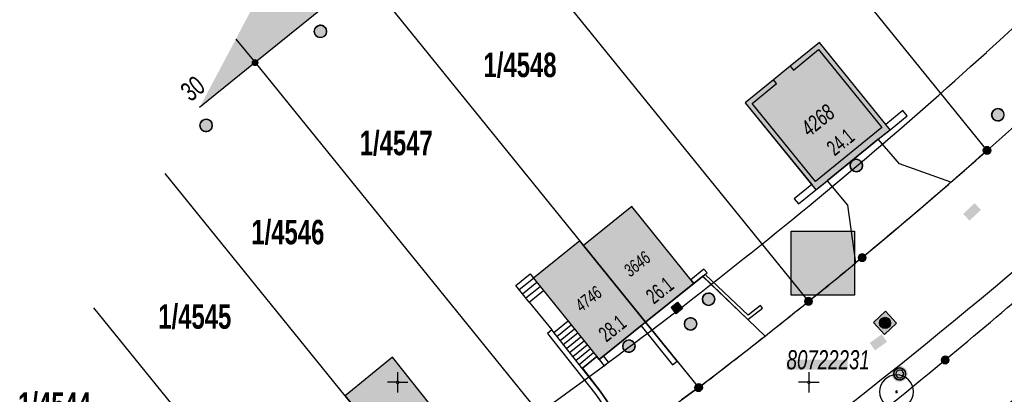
# Model space of a CAD drawing. Header units: metres. Extents: x 2695560 to 2696939, y 1260491 to 1262050.
# Tile 796 of 1005: x 2695853 to 2695913, y 1261524 to 1261547. Entities that reach past the tile are written whole.
import ezdxf

# ---------------------------------------------------------------- set-up
doc = ezdxf.new("R2010")
doc.units = ezdxf.units.M
doc.linetypes.add('AUSGEZOGEN', pattern=[0])
for name, color, linetype in [('XR$1$AV_Flächen (EO)', 7, 'AUSGEZOGEN'), ('XR$1$AV_Gebäudeflächen (BB)', 7, 'AUSGEZOGEN'), ('XR$1$AV_Gebäudeflächen ut.', 7, 'AUSGEZOGEN'), ('XR$1$AV_Grenzpunkte', 7, 'AUSGEZOGEN'), ('XR$1$AV_Grundstück-Nr.', 7, 'AUSGEZOGEN'), ('XR$1$AV_Haus-Nr.', 7, 'AUSGEZOGEN'), ('XR$1$AV_Koordinatennetzpunkte', 7, 'AUSGEZOGEN'), ('XR$1$AV_Lagefixpunkt-Nr.', 7, 'AUSGEZOGEN'), ('XR$1$AV_Lagefixpunkte', 7, 'AUSGEZOGEN'), ('XR$1$AV_Linien (BB)', 7, 'AUSGEZOGEN'), ('XR$1$AV_Linien (EO)', 7, 'AUSGEZOGEN'), ('XR$1$AV_Versicherung-Nr.', 7, 'AUSGEZOGEN'), ('XR$1$AW_LK_Schachtdeckel', 24, 'AUSGEZOGEN'), ('XR$1$GR_Baum', 94, 'AUSGEZOGEN'), ('XR$1$Liegenschaftsgrenzen', 7, 'AUSGEZOGEN'), ('XR$1$PFAV', 255, 'AUSGEZOGEN'), ('XR$1$PFAW', 255, 'AUSGEZOGEN'), ('XR$1$RP_Abstandslinie', 7, 'AUSGEZOGEN')]:
    doc.layers.add(name, color=color, linetype=linetype)
doc.styles.add('ARIAL', font='arial.ttf')

# ---------------------------------------------------------------- blocks, each defined once
blk = doc.blocks.new('COMPLEXOBJECT_87')
at = {"layer": 'XR$1$AV_Linien (BB)', "color": 7, "linetype": 'AUSGEZOGEN', "transparency": 33554687}
blk.add_arc((5693.664, 11790.736), 339.024, 305.67039, 311.61973, dxfattribs=at)
blk = doc.blocks.new('COMPLEXOBJECT_306')
at = {"layer": 'XR$1$AV_Linien (BB)', "color": 7, "linetype": 'AUSGEZOGEN', "transparency": 33554687}
blk.add_line((5899.367, 11519.243), (5900.343, 11519.995), dxfattribs=at)
for centre, radius, start, end in [((5644.139, 11844.071), 413.057, 314.19276, 314.58973), ((5580.125, 11909.243), 504.407, 312.23283, 314.24591), ((5713.348, 11762.531), 306.234, 309.53716, 312.22736), ((5714.674, 11759.955), 303.404, 307.7309, 309.65375)]:
    blk.add_arc(centre, radius, start, end, dxfattribs=at)
blk = doc.blocks.new('COMPLEXOBJECT_350')
at = {"layer": 'XR$1$AV_Linien (BB)', "color": 7, "linetype": 'AUSGEZOGEN', "transparency": 33554687}
blk.add_line((5934.183, 11561.288), (5933.297, 11560.386), dxfattribs=at)
for centre, radius, start, end in [((5579.033, 11909.501), 497.378, 314.31788, 315.41943), ((5590.958, 11900.855), 482.867, 313.16697, 314.02222), ((5577.423, 11911.707), 500.047, 312.27512, 313.44752), ((5709.517, 11770.29), 306.562, 311.04718, 311.78739), ((5727.466, 11745.68), 276.228, 310.98224, 311.59147)]:
    blk.add_arc(centre, radius, start, end, dxfattribs=at)
blk = doc.blocks.new('COMPLEXOBJECT_351')
at = {"layer": 'XR$1$AV_Linien (BB)', "color": 7, "linetype": 'AUSGEZOGEN', "transparency": 33554687}
blk.add_line((5903.24, 11532.58), (5902.843, 11532.256), dxfattribs=at)
blk.add_arc((5713.132, 11761.865), 297.846, 309.66327, 311.02191, dxfattribs=at)
blk = doc.blocks.new('COMPLEXOBJECT_352')
at = {"layer": 'XR$1$AV_Linien (BB)', "color": 7, "linetype": 'AUSGEZOGEN', "transparency": 33554687}
blk.add_line((5892.25, 11523.93), (5893.3, 11524.68), dxfattribs=at)
for centre, radius, start, end in [((5715.192, 11758.567), 293.982, 307.28964, 308.28522), ((5706.532, 11770.099), 308.367, 306.27116, 307.03218)]:
    blk.add_arc(centre, radius, start, end, dxfattribs=at)
blk = doc.blocks.new('COMPLEXOBJECT_353')
at = {"layer": 'XR$1$AV_Linien (BB)', "color": 7, "linetype": 'AUSGEZOGEN', "transparency": 33554687}
for centre, radius, start, end in [((5698.292, 11780.032), 321.301, 308.88248, 309.54141), ((5730.667, 11739.292), 269.265, 308.24178, 308.96142)]:
    blk.add_arc(centre, radius, start, end, dxfattribs=at)
blk = doc.blocks.new('COMPLEXOBJECT_1265')
at = {"layer": 'XR$1$Liegenschaftsgrenzen', "color": 7, "linetype": 'AUSGEZOGEN', "transparency": 33554687}
blk.add_line((5893.3, 11524.68), (5892.25, 11523.93), dxfattribs=at)
blk.add_arc((5714.519, 11759.356), 294.981, 305.64447, 307.05044, dxfattribs=at)
blk = doc.blocks.new('COMPLEXOBJECT_1266')
at = {"layer": 'XR$1$Liegenschaftsgrenzen', "color": 7, "linetype": 'AUSGEZOGEN', "transparency": 33554687}
for centre, radius, start, end in [((5577.423, 11911.707), 500.047, 312.27512, 313.44752), ((5709.517, 11770.29), 306.562, 311.04718, 311.78739)]:
    blk.add_arc(centre, radius, start, end, dxfattribs=at)
blk = doc.blocks.new('COMPLEXOBJECT_1282')
at = {"layer": 'XR$1$Liegenschaftsgrenzen', "color": 7, "linetype": 'AUSGEZOGEN', "transparency": 33554687}
for centre, radius, start, end in [((5713.348, 11762.531), 306.234, 309.53716, 312.22736), ((5714.674, 11759.955), 303.404, 307.7309, 309.65375)]:
    blk.add_arc(centre, radius, start, end, dxfattribs=at)
blk = doc.blocks.new('COMPLEXOBJECT_1316')
at = {"layer": 'XR$1$Liegenschaftsgrenzen', "color": 7, "linetype": 'AUSGEZOGEN', "transparency": 33554687}
for centre, radius, start, end in [((5712.697, 11762.414), 298.547, 309.66037, 311.57951), ((5722.479, 11750.786), 283.352, 308.78736, 309.63816)]:
    blk.add_arc(centre, radius, start, end, dxfattribs=at)
blk = doc.blocks.new('BWAV1')
at = {"layer": 'XR$1$PFAV', "transparency": 33554687}
blk.add_hatch(color=7, dxfattribs=at).paths.add_polyline_path([(0.67, 0), (0.656, 0.135), (0.616, 0.264), (0.55, 0.383), (0.462, 0.486), (0.354, 0.569), (0.233, 0.628), (0.101, 0.662), (-0.034, 0.669), (-0.168, 0.649), (-0.295, 0.602), (-0.41, 0.53), (-0.508, 0.436), (-0.586, 0.325), (-0.639, 0.201), (-0.667, 0.068), (-0.667, -0.068), (-0.639, -0.201), (-0.586, -0.325), (-0.508, -0.436), (-0.41, -0.53), (-0.295, -0.602), (-0.168, -0.649), (-0.034, -0.669), (0.101, -0.662), (0.233, -0.628), (0.354, -0.569), (0.462, -0.486), (0.55, -0.383), (0.616, -0.264), (0.656, -0.135)])
at = {"color": 7, "transparency": 33554687}
for radius, start, end in [(0.5, 91.19481, 268.80519), (0.326, 91.19481, 268.80519), (0.5, 268.80519, 91.19481), (0.326, 268.80519, 91.19481)]:
    blk.add_arc((0, 0), radius, start, end, dxfattribs=at)
at = {"layer": 'XR$1$PFAV', "transparency": 33554687}
blk.add_circle((0, 0), 0.5, dxfattribs=at)
blk = doc.blocks.new('BAV15')
at = {"layer": 'XR$1$PFAV', "transparency": 33554687}
blk.add_hatch(color=7, dxfattribs=at).paths.add_polyline_path([(0.5, 0), (0.49, 0.1), (0.46, 0.2), (0.41, 0.29), (0.34, 0.36), (0.26, 0.42), (0.17, 0.47), (0.08, 0.49), (-0.03, 0.5), (-0.13, 0.48), (-0.22, 0.45), (-0.31, 0.4), (-0.38, 0.33), (-0.44, 0.24), (-0.48, 0.15), (-0.5, 0.05), (-0.5, -0.05), (-0.48, -0.15), (-0.44, -0.24), (-0.38, -0.33), (-0.31, -0.4), (-0.22, -0.45), (-0.13, -0.48), (-0.03, -0.5), (0.08, -0.49), (0.17, -0.47), (0.26, -0.42), (0.34, -0.36), (0.41, -0.29), (0.46, -0.2), (0.49, -0.1)])
at = {"color": 7, "transparency": 33554687}
for start, end in [(90, 270), (270, 90)]:
    blk.add_arc((0, 0), 0.5, start, end, dxfattribs=at)
at = {"layer": 'XR$1$PFAV', "transparency": 33554687}
blk.add_circle((0, 0), 0.5, dxfattribs=at)
blk = doc.blocks.new('BAV2041')
at = {"color": 7, "transparency": 33554687}
for p, q in [((0, 0.5), (0, 0.05)), ((-0.05, 0), (-0.5, 0)), ((0.05, 0), (0.5, 0)), ((0, -0.05), (0, -0.5))]:
    blk.add_line(p, q, dxfattribs=at)
blk.add_circle((0, 0), 0.05, dxfattribs=at)
for start, end in [(90, 270), (270, 90)]:
    blk.add_arc((0, 0), 0.05, start, end, dxfattribs=at)
blk = doc.blocks.new('COMPLEXOBJECT_1455')
at = {"layer": 'XR$1$RP_Abstandslinie', "color": 7, "linetype": 'AUSGEZOGEN', "transparency": 33554687}
blk.add_arc((5713.675, 11761.715), 309.906, 308.24395, 312.28116, dxfattribs=at)
blk = doc.blocks.new('COMPLEXOBJECT_1456')
at = {"layer": 'XR$1$RP_Abstandslinie', "color": 7, "linetype": 'AUSGEZOGEN', "transparency": 33554687}
for centre, radius, start, end in [((5581.04, 11908.452), 490.71, 312.22048, 316.25485), ((5713.75, 11761.845), 292.959, 308.21544, 312.26703), ((5713.265, 11762.468), 293.748, 304.19153, 308.21457)]:
    blk.add_arc(centre, radius, start, end, dxfattribs=at)
blk = doc.blocks.new('WBGR1')
at = {"color": 94, "transparency": 33554687}
for radius, start, end in [(1, 90, 270), (1, 270, 90), (0.05, 90, 270), (0.05, 270, 90)]:
    blk.add_arc((0, 0), radius, start, end, dxfattribs=at)
blk = doc.blocks.new('BAW2082')
at = {"layer": 'XR$1$PFAW', "transparency": 33554687}
blk.add_hatch(color=7, dxfattribs=at).paths.add_polyline_path([(0.509, -0.003), (0.499, 0.098), (0.469, 0.194), (0.42, 0.283), (0.354, 0.359), (0.274, 0.421), (0.183, 0.466), (0.085, 0.491), (-0.016, 0.496), (-0.116, 0.481), (-0.211, 0.446), (-0.297, 0.392), (-0.37, 0.323), (-0.428, 0.24), (-0.468, 0.147), (-0.488, 0.047), (-0.488, -0.054), (-0.468, -0.153), (-0.428, -0.246), (-0.37, -0.329), (-0.297, -0.398), (-0.211, -0.452), (-0.116, -0.487), (-0.016, -0.502), (0.085, -0.497), (0.183, -0.472), (0.274, -0.427), (0.354, -0.366), (0.42, -0.289), (0.469, -0.2), (0.499, -0.104)])
at = {"transparency": 33554687}
for start, end in [(91.19481, 268.80519), (268.80519, 91.19481)]:
    blk.add_arc((0.01, 0), 0.5, start, end, dxfattribs=at)
at = {"layer": 'XR$1$PFAW', "transparency": 33554687}
blk.add_circle((0.009, -0.003), 0.5, dxfattribs=at)
blk = doc.blocks.new('BAW2087')
at = {"lineweight": 25, "true_color": 0x000000, "transparency": 33554687}
h = blk.add_hatch(color=18, dxfattribs=at)
h.paths.add_polyline_path([(-0.5, 0.5), (-0.5, -0.5), (0.5, -0.5), (0.5, 0.5)])
h.paths.add_polyline_path([(0.337, -0.069), (0.316, -0.136), (0.282, -0.196), (0.237, -0.249), (0.182, -0.292), (0.119, -0.322), (0.052, -0.34), (-0.017, -0.343), (-0.086, -0.333), (-0.151, -0.309), (-0.21, -0.272), (-0.261, -0.224), (-0.301, -0.167), (-0.328, -0.103), (-0.342, -0.035), (-0.342, 0.035), (-0.328, 0.103), (-0.301, 0.167), (-0.261, 0.224), (-0.21, 0.272), (-0.151, 0.309), (-0.086, 0.333), (-0.017, 0.343), (0.052, 0.34), (0.119, 0.322), (0.182, 0.292), (0.237, 0.249), (0.282, 0.196), (0.316, 0.136), (0.337, 0.069), (0.344, 0)], flags=16)
at = {"layer": 'XR$1$PFAW', "lineweight": 25, "transparency": 33554687}
blk.add_hatch(color=7, dxfattribs=at).paths.add_polyline_path([(0.344, 0), (0.337, 0.069), (0.316, 0.136), (0.282, 0.196), (0.237, 0.249), (0.182, 0.292), (0.119, 0.322), (0.052, 0.34), (-0.017, 0.343), (-0.086, 0.333), (-0.151, 0.309), (-0.21, 0.272), (-0.261, 0.224), (-0.301, 0.167), (-0.328, 0.103), (-0.342, 0.035), (-0.342, -0.035), (-0.328, -0.103), (-0.301, -0.167), (-0.261, -0.224), (-0.21, -0.272), (-0.151, -0.309), (-0.086, -0.333), (-0.017, -0.343), (0.052, -0.34), (0.119, -0.322), (0.182, -0.292), (0.237, -0.249), (0.282, -0.196), (0.316, -0.136), (0.337, -0.069)])
at = {"lineweight": 25, "transparency": 33554687}
for p, q in [((-0.5, 0.5, 0.993), (0.5, 0.5, 0.993)), ((-0.5, -0.5, 0.993), (-0.5, 0.5, 0.993)), ((0.5, 0.5, 0.993), (0.5, -0.5, 0.993)), ((0.5, -0.5, 0.993), (-0.5, -0.5, 0.993))]:
    blk.add_line(p, q, dxfattribs=at)
blk.add_circle((0, 0), 0.344, dxfattribs=at)
at = {"layer": 'XR$1$PFAW', "lineweight": 25, "transparency": 33554687}
blk.add_line((-0.5, 0.5), (0.5, 0.5), dxfattribs=at)
at = {"layer": 'XR$1$PFAW', "color": 31, "lineweight": 25, "transparency": 33554687}
for p, q in [((-0.5, -0.5), (-0.5, 0.5)), ((0.5, 0.5), (0.5, -0.5)), ((0.5, -0.5), (-0.5, -0.5))]:
    blk.add_line(p, q, dxfattribs=at)
at = {"layer": 'XR$1$PFAW', "lineweight": 25, "transparency": 33554687}
blk.add_circle((0, 0), 0.344, dxfattribs=at)
blk = doc.blocks.new('BAW2089')
at = {"layer": 'XR$1$PFAW', "transparency": 33554687}
blk.add_hatch(color=7, dxfattribs=at).paths.add_polyline_path([(-0.5, 0.5), (-0.5, -0.5), (0.5, -0.5), (0.5, 0.5)])
at = {"transparency": 33554687}
blk.add_lwpolyline([(-0.5, 0.5), (0.5, 0.5), (0.5, -0.5), (-0.5, -0.5), (-0.5, 0.5)], close=True, dxfattribs=at)
at = {"layer": 'XR$1$PFAW', "transparency": 33554687}
blk.add_lwpolyline([(-0.5, 0.5), (0.5, 0.5), (0.5, -0.5), (-0.5, -0.5), (-0.5, 0.5)], close=True, dxfattribs=at)
blk = doc.blocks.new('BAW2088')
at = {"layer": 'XR$1$PFAW', "transparency": 33554687}
blk.add_hatch(color=253, dxfattribs=at).paths.add_polyline_path([(0.51, 0), (0.5, 0.101), (0.47, 0.197), (0.421, 0.286), (0.355, 0.362), (0.275, 0.424), (0.184, 0.469), (0.086, 0.494), (-0.015, 0.499), (-0.115, 0.484), (-0.21, 0.449), (-0.296, 0.395), (-0.369, 0.326), (-0.427, 0.243), (-0.467, 0.15), (-0.487, 0.051), (-0.487, -0.051), (-0.467, -0.15), (-0.427, -0.243), (-0.369, -0.326), (-0.296, -0.395), (-0.21, -0.449), (-0.115, -0.484), (-0.015, -0.499), (0.086, -0.494), (0.184, -0.469), (0.275, -0.424), (0.355, -0.362), (0.421, -0.286), (0.47, -0.197), (0.5, -0.101)])
at = {"transparency": 33554687}
for start, end in [(91.19481, 268.80519), (268.80519, 91.19481)]:
    blk.add_arc((0.01, 0), 0.5, start, end, dxfattribs=at)
at = {"layer": 'XR$1$PFAW', "transparency": 33554687}
blk.add_circle((0.01, 0), 0.5, dxfattribs=at)

msp = doc.modelspace()

# ---------------------------------------------------------------- hatches: boundary and pattern name
at = {"transparency": 33554687}
for points in [[(2695910.353, 1261535.041), (2695910.737, 1261534.634), (2695911.433, 1261535.29), (2695911.049, 1261535.697)], [(2695899.891, 1261533.999), (2695899.891, 1261530.097), (2695903.754, 1261530.097), (2695903.754, 1261533.999)], [(2695904.673, 1261527.208), (2695904.996, 1261526.752), (2695905.724, 1261527.268), (2695905.401, 1261527.724)], [(2695899.618, 1261526.187), (2695899.618, 1261525.584), (2695903.325, 1261525.584), (2695903.325, 1261526.187)]]:
    msp.add_hatch(color=7, dxfattribs=at).paths.add_polyline_path(points)
at = {"layer": 'XR$1$AV_Gebäudeflächen (BB)', "true_color": 0xd2d2d2, "transparency": 33554687}
for points in [[(2695870.456, 1261553.827), (2695866.136, 1261545.668), (2695867.305, 1261544.235), (2695873.93, 1261549.585)], [(2695866.136, 1261545.668), (2695863.935, 1261541.512), (2695867.305, 1261544.235)]]:
    msp.add_hatch(color=254, dxfattribs=at).paths.add_polyline_path(points)
at = {"layer": 'XR$1$AV_Gebäudeflächen ut.', "true_color": 0xf5f5f5, "transparency": 33554687}
for points in [[(2695901.4, 1261536.506), (2695902.076, 1261537.054), (2695905.182, 1261539.575), (2695905.904, 1261540.161), (2695901.609, 1261545.452), (2695899.839, 1261544.016), (2695898.822, 1261543.19), (2695897.106, 1261541.798)], [(2695891.048, 1261528.462), (2695893.985, 1261530.813), (2695890.199, 1261535.493), (2695887.274, 1261533.127)], [(2695884.233, 1261531.133), (2695888.22, 1261526.205), (2695891.048, 1261528.462), (2695887.274, 1261533.127), (2695887.043, 1261533.406)], [(2695876.815, 1261518.992), (2695879.658, 1261521.31), (2695875.657, 1261526.33), (2695872.773, 1261523.979)]]:
    msp.add_hatch(color=7, dxfattribs=at).paths.add_polyline_path(points)

# ---------------------------------------------------------------- linework, layer by layer
at = {"color": 24, "lineweight": -3, "transparency": 33554687}
msp.add_lwpolyline([(2695899.891, 1261533.999), (2695903.754, 1261533.999), (2695903.754, 1261530.097), (2695899.891, 1261530.097), (2695899.891, 1261533.999)], close=True, dxfattribs=at)
at = {"layer": 'XR$1$AV_Flächen (EO)', "color": 7, "linetype": 'AUSGEZOGEN', "transparency": 33554687}
for p, q in [((2695899.839, 1261544.016), (2695898.822, 1261543.19)), ((2695891.048, 1261528.462), (2695893.985, 1261530.813))]:
    msp.add_line(p, q, dxfattribs=at)
for points in [[(2695900.028, 1261543.783), (2695901.566, 1261545.03), (2695905.412, 1261540.29), (2695901.375, 1261537.013), (2695897.528, 1261541.754), (2695899.011, 1261542.957), (2695898.822, 1261543.19), (2695897.106, 1261541.798), (2695901.142, 1261536.824), (2695900.086, 1261535.967), (2695900.344, 1261535.649), (2695901.4, 1261536.506), (2695901.633, 1261536.695), (2695902.076, 1261537.054), (2695905.182, 1261539.575), (2695905.671, 1261539.972), (2695905.904, 1261540.161), (2695906.943, 1261541.004), (2695906.685, 1261541.322), (2695905.645, 1261540.479), (2695901.609, 1261545.452), (2695899.839, 1261544.016), (2695900.028, 1261543.783)], [(2695894.781, 1261531.457), (2695894.592, 1261531.69), (2695893.797, 1261531.047), (2695893.985, 1261530.813), (2695894.781, 1261531.457)], [(2695894.52, 1261531.246), (2695897.266, 1261528.632), (2695898.147, 1261529.316), (2695898.024, 1261529.474), (2695897.279, 1261528.895), (2695894.674, 1261531.37), (2695894.52, 1261531.246)], [(2695891.048, 1261528.462), (2695890.776, 1261528.242), (2695892.691, 1261525.881), (2695892.963, 1261526.101), (2695891.048, 1261528.462)], [(2695885.342, 1261527.992), (2695885.075, 1261527.781), (2695888.017, 1261524.071), (2695889.221, 1261522.327), (2695889.501, 1261522.52), (2695888.29, 1261524.273), (2695885.342, 1261527.992)]]:
    msp.add_lwpolyline(points, close=True, dxfattribs=at)
for points in [[(2695901.4, 1261536.506), (2695902.076, 1261537.054), (2695905.182, 1261539.575), (2695905.904, 1261540.161), (2695901.609, 1261545.452), (2695899.839, 1261544.016)], [(2695898.822, 1261543.19), (2695897.106, 1261541.798), (2695901.4, 1261536.506)], [(2695893.985, 1261530.813), (2695890.199, 1261535.493), (2695887.274, 1261533.127), (2695891.048, 1261528.462)], [(2695891.048, 1261528.462), (2695887.274, 1261533.127), (2695887.043, 1261533.406), (2695884.233, 1261531.133)], [(2695884.233, 1261531.133), (2695888.22, 1261526.205), (2695891.048, 1261528.462)], [(2695879.658, 1261521.31), (2695875.657, 1261526.33), (2695872.773, 1261523.979), (2695876.815, 1261518.992)]]:
    msp.add_lwpolyline(points, dxfattribs=at)
at = {"layer": 'XR$1$AV_Linien (BB)', "color": 7, "linetype": 'AUSGEZOGEN', "transparency": 33554687}
for p, q in [((2695873.93, 1261549.585), (2695867.305, 1261544.235)), ((2695866.136, 1261545.668), (2695867.305, 1261544.235)), ((2695867.305, 1261544.235), (2695863.935, 1261541.512))]:
    msp.add_line(p, q, dxfattribs=at)
for points in [[(2695909.593, 1261536.962), (2695906.472, 1261538.089), (2695905.182, 1261539.575), (2695902.076, 1261537.054), (2695903.328, 1261535.575), (2695903.813, 1261532.066)], [(2695898.307, 1261527.62), (2695897.266, 1261528.632), (2695894.516, 1261531.25), (2695891.048, 1261528.462), (2695888.22, 1261526.205), (2695888.082, 1261526.376), (2695887.216, 1261525.676), (2695888.29, 1261524.273), (2695889.501, 1261522.52), (2695889.221, 1261522.327), (2695889.934, 1261521.295)]]:
    msp.add_lwpolyline(points, dxfattribs=at)
at = {"layer": 'XR$1$AV_Linien (EO)', "color": 7, "linetype": 'AUSGEZOGEN', "transparency": 33554687}
for p, q in [((2695883.357, 1261530.445), (2695884.223, 1261531.145)), ((2695883.562, 1261530.192), (2695884.427, 1261530.893)), ((2695883.766, 1261529.94), (2695884.632, 1261530.64)), ((2695883.97, 1261529.687), (2695884.836, 1261530.388)), ((2695883.97, 1261529.687), (2695885.342, 1261527.992)), ((2695885.467, 1261527.837), (2695886.333, 1261528.537)), ((2695885.658, 1261527.594), (2695886.527, 1261528.297)), ((2695885.85, 1261527.351), (2695886.722, 1261528.057)), ((2695886.042, 1261527.109), (2695886.916, 1261527.817)), ((2695886.233, 1261526.867), (2695887.11, 1261527.577)), ((2695886.425, 1261526.625), (2695887.305, 1261527.337)), ((2695886.617, 1261526.383), (2695887.499, 1261527.096)), ((2695886.809, 1261526.141), (2695887.693, 1261526.856)), ((2695887.001, 1261525.899), (2695887.887, 1261526.616)), ((2695887.216, 1261525.676), (2695888.082, 1261526.376))]:
    msp.add_line(p, q, dxfattribs=at)
for points in [[(2695883.97, 1261529.687), (2695883.153, 1261530.698), (2695884.018, 1261531.398), (2695884.233, 1261531.133)], [(2695888.22, 1261526.205), (2695888.533, 1261525.815), (2695888.798, 1261526.026), (2695888.486, 1261526.417)]]:
    msp.add_lwpolyline(points, dxfattribs=at)
at = {"layer": 'XR$1$Liegenschaftsgrenzen', "color": 7, "linetype": 'AUSGEZOGEN', "transparency": 33554687}
for p, q in [((2695883.4, 1261573.9), (2695911.8, 1261538.9)), ((2695861.813, 1261537.504), (2695880.35, 1261514.63)), ((2695857.488, 1261529.338), (2695873.29, 1261509.86))]:
    msp.add_line(p, q, dxfattribs=at)
for points in [[(2695874.781, 1261561.994), (2695875.625, 1261560.945), (2695880.525, 1261554.925), (2695900.95, 1261529.73)], [(2695870.456, 1261553.827), (2695873.93, 1261549.585), (2695894.27, 1261524.49)], [(2695866.136, 1261545.668), (2695867.305, 1261544.235), (2695887.39, 1261519.45)]]:
    msp.add_lwpolyline(points, dxfattribs=at)
msp.add_arc((2695715.949, 1261758.693), 294.362, 307.28545, 308.93803, dxfattribs=at)

# ---------------------------------------------------------------- block references
at = {"layer": 'XR$1$AV_Grenzpunkte', "color": 7, "linetype": 'AUSGEZOGEN', "lineweight": -3, "transparency": 33554687}
for p, xscale, yscale in [((2695867.305, 1261544.235), 0.3249999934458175, 0.3249999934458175), ((2695911.8, 1261538.9), 0.4549999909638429, 0.4549999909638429), ((2695904.21, 1261532.39), 0.4549999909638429, 0.4549999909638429), ((2695900.95, 1261529.73), 0.4549999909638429, 0.4549999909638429), ((2695909.26, 1261526.17), 0.4549999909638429, 0.4549999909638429), ((2695894.27, 1261524.49), 0.4549999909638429, 0.4549999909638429)]:
    msp.add_blockref('BAV15', p, dxfattribs=dict(at, xscale=xscale, yscale=yscale))
at = {"layer": 'XR$1$AV_Koordinatennetzpunkte', "color": 7, "linetype": 'AUSGEZOGEN', "lineweight": -3, "transparency": 33554687, "xscale": 1.25, "yscale": 1.25}
for p in [(2695875.97, 1261524.81), (2695900.97, 1261524.81)]:
    msp.add_blockref('BAV2041', p, dxfattribs=at)
at = {"layer": 'XR$1$AV_Lagefixpunkte', "color": 7, "linetype": 'AUSGEZOGEN', "lineweight": -3, "transparency": 33554687, "xscale": 0.7199999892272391, "yscale": 0.7199999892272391}
msp.add_blockref('BWAV1', (2695906.49, 1261525.32, 470.65), dxfattribs=at)
at = {"layer": 'XR$1$AV_Linien (BB)', "color": 7, "linetype": 'AUSGEZOGEN', "lineweight": -3, "transparency": 33554687}
for name in ['COMPLEXOBJECT_350', 'COMPLEXOBJECT_87', 'COMPLEXOBJECT_306', 'COMPLEXOBJECT_351', 'COMPLEXOBJECT_353', 'COMPLEXOBJECT_352']:
    msp.add_blockref(name, (2690000.97, 1249999.81), dxfattribs=at)
at = {"layer": 'XR$1$AW_LK_Schachtdeckel', "color": 24, "linetype": 'AUSGEZOGEN', "lineweight": -3, "transparency": 33554687}
for name, p, xscale, yscale, rotation in [('BAW2082', (2695871.27, 1261546.13), 0.7499999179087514, 0.7499999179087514, 39.03712463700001), ('BAW2082', (2695864.32, 1261540.43), 0.7499999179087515, 0.7499999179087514, 308.243408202), ('BAW2089', (2695892.944, 1261529.329), 0.500000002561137, 0.5000000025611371, 38.342178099), ('BAW2082', (2695893.782, 1261528.351), 0.7499999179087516, 0.7499999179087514, 129.829871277), ('BAW2082', (2695890.024, 1261527.005), 0.7499999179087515, 0.7499999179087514, 37.040292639)]:
    msp.add_blockref(name, p, dxfattribs=dict(at, xscale=xscale, yscale=yscale, rotation=rotation))
for name, p, xscale, yscale in [('BAW2082', (2695912.452, 1261541.07), 0.7499999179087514, 0.7499999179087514), ('BAW2088', (2695903.848, 1261537.98), 0.7578193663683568, 0.7578193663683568), ('BAW2082', (2695894.869, 1261529.857), 0.7499999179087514, 0.7499999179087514)]:
    msp.add_blockref(name, p, dxfattribs=dict(at, xscale=xscale, yscale=yscale))
at = {"layer": 'XR$1$AW_LK_Schachtdeckel', "color": 24, "linetype": 'AUSGEZOGEN', "lineweight": -3, "transparency": 33554687, "rotation": 43.320358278}
msp.add_blockref('BAW2087', (2695905.6, 1261528.42), dxfattribs=at)
at = {"layer": 'XR$1$GR_Baum', "color": 94, "linetype": 'AUSGEZOGEN', "lineweight": -3, "transparency": 33554687, "xscale": 1.027451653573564, "yscale": 1.027451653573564}
msp.add_blockref('WBGR1', (2695906.302, 1261524.237), dxfattribs=at)
at = {"layer": 'XR$1$Liegenschaftsgrenzen', "color": 7, "linetype": 'AUSGEZOGEN', "lineweight": -3, "transparency": 33554687}
for name in ['COMPLEXOBJECT_1282', 'COMPLEXOBJECT_1266', 'COMPLEXOBJECT_1316', 'COMPLEXOBJECT_1265']:
    msp.add_blockref(name, (2690000.97, 1249999.81), dxfattribs=at)
at = {"layer": 'XR$1$RP_Abstandslinie', "color": 7, "linetype": 'AUSGEZOGEN', "lineweight": -3, "transparency": 33554687}
for name in ['COMPLEXOBJECT_1456', 'COMPLEXOBJECT_1455']:
    msp.add_blockref(name, (2690000.97, 1249999.81), dxfattribs=at)

# ---------------------------------------------------------------- texts
at = {"layer": 'XR$1$AV_Grundstück-Nr.', "color": 7, "transparency": 33554687, "char_height": 1.48491, "width": 4.98214, "attachment_point": 5, "style": 'ARIAL'}
for s, insert in [('\\A1;{\\fArial|i0|b1;\\H1.484908;\\W0.700000;\\C7;1/4548}\\P', (2695883.412, 1261544.074)), ('\\A1;{\\fArial|i0|b1;\\H1.484908;\\W0.700000;\\C7;1/4547}\\P', (2695875.885, 1261539.328)), ('\\A1;{\\fArial|i0|b1;\\H1.484908;\\W0.700000;\\C7;1/4546}\\P', (2695869.296, 1261533.917)), ('\\A1;{\\fArial|i0|b1;\\H1.484908;\\W0.700000;\\C7;1/4545}\\P', (2695863.64, 1261528.784)), ('\\A1;{\\fArial|i0|b1;\\H1.484908;\\W0.700000;\\C7;1/4544}\\P', (2695855.115, 1261523.433))]:
    msp.add_mtext(s, dxfattribs=dict(at, insert=insert))
at = {"layer": 'XR$1$AV_Haus-Nr.', "color": 7, "transparency": 33554687, "attachment_point": 8, "style": 'ARIAL'}
for s, insert, char_height, width, rotation in [('\\W0.70;30', (2695863.887, 1261542.202), 1.1621, 1.68109, 38.9133), ('\\W0.66;24.1', (2695903.188, 1261539.055), 0.92968, 2.03566, 39.0591), ('\\W0.66;26.1', (2695892.204, 1261530.028), 0.92968, 2.03566, 38.6766), ('\\W0.66;28.1', (2695889.322, 1261527.724), 0.92968, 2.03566, 38.5929)]:
    msp.add_mtext(s, dxfattribs=dict(at, insert=insert, char_height=char_height, width=width, rotation=rotation))
at = {"layer": 'XR$1$AV_Lagefixpunkt-Nr.', "color": 7, "transparency": 33554687, "insert": (2695899.618, 1261525.584), "char_height": 1.1621, "width": 5.50234, "attachment_point": 7, "style": 'ARIAL'}
msp.add_mtext('\\A1;{\\fArial|i1|b0;\\H1.162102;\\W0.700000;\\C7;80722231}\\P', dxfattribs=at)
at = {"layer": 'XR$1$AV_Versicherung-Nr.', "color": 7, "transparency": 33554687, "attachment_point": 5, "style": 'ARIAL'}
for s, insert, char_height, width, rotation in [('\\A1;{\\fArial|i1|b0;\\H0.968418;\\W0.700000;\\C7;4268}\\P', (2695901.513, 1261540.728), 0.96842, 2.46457, 39.0591), ('\\A1;{\\fArial|i1|b0;\\H0.774736;\\W0.700000;\\C7;3646}\\P', (2695890.527, 1261531.995), 0.77474, 1.97166, 38.6766), ('\\A1;{\\fArial|i1|b0;\\H0.774736;\\W0.700000;\\C7;4746}\\P', (2695887.571, 1261529.875), 0.77474, 1.97166, 38.5929)]:
    msp.add_mtext(s, dxfattribs=dict(at, insert=insert, char_height=char_height, width=width, rotation=rotation))

doc.saveas('drawing.dxf')
